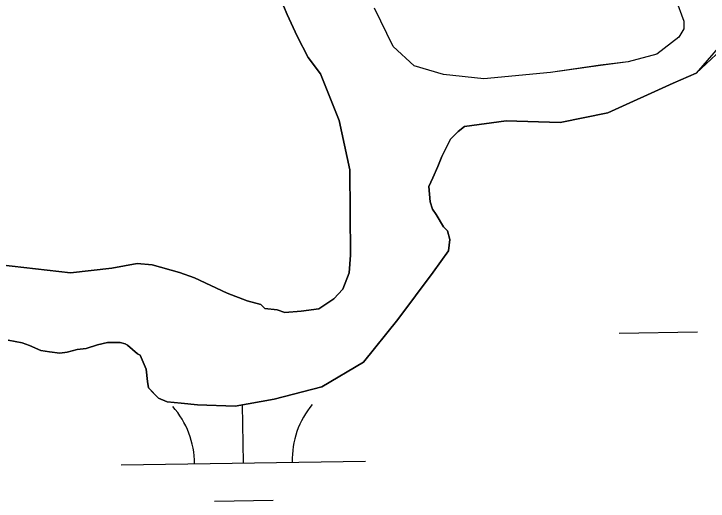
# Model space of a CAD drawing. Extents: x 3807117 to 3845308, y 337856 to 363736.
# Drawn here: x 3818808.9 to 3819093, y 345787.2 to 345986.4 of the extents above; entities that cross this region are included whole.
import ezdxf

# ---------------------------------------------------------------- set-up
doc = ezdxf.new("R2010")
doc.units = 0
doc.layers.add('V-TOPO-SHOR', color=7, linetype='Continuous')
doc.layers.add('V-WETL-SWMP', color=7, linetype='Continuous')

msp = doc.modelspace()

# ---------------------------------------------------------------- linework, layer by layer
at = {"layer": 'V-TOPO-SHOR'}
for points in [[(3819079.6, 345992.89), (3819083.04, 345983.47), (3819083.02, 345980.35), (3819081.04, 345976.84), (3819071.98, 345969.88), (3819060.23, 345966.85), (3819048.88, 345965.37)], [(3818941.95, 345942.78), (3818934.4, 345961.85), (3818929.32, 345968.57), (3818924.77, 345977.34), (3818920.73, 345986.1), (3818919.22, 345989.71)], [(3819048.88, 345965.37), (3819028.52, 345962.41), (3819001.13, 345959.9), (3818984.72, 345961.59), (3818972.63, 345965.21), (3818964.09, 345973.1), (3818956.4, 345988.8)], [(3819088, 345962.15), (3819096.28, 345969.78)], [(3818993.3, 345940.31), (3819010.27, 345942.74), (3819032.36, 345942.05), (3819051.91, 345946), (3819078.72, 345958.11), (3819088, 345962.15)], [(3818788.92, 345885.46), (3818832.03, 345880.48), (3818849, 345882.4), (3818859.29, 345884.37), (3818865.45, 345883.81), (3818876.72, 345880.64), (3818882.87, 345878.53), (3818896.18, 345872.26), (3818904.37, 345869.11), (3818910.01, 345867.53), (3818911.54, 345865.97), (3818916.67, 345865.41), (3818919.74, 345864.36), (3818926.42, 345864.82), (3818933.62, 345865.79), (3818939.82, 345869.85), (3818943.45, 345873.93), (3818946.07, 345880.59), (3818946.64, 345887.78), (3818946.41, 345922.71), (3818941.95, 345942.78)], [(3818806.64, 345852.95), (3818812.28, 345851.88), (3818815.35, 345850.83), (3818819.96, 345848.73), (3818823.55, 345848.19), (3818827.66, 345847.64), (3818830.74, 345848.13), (3818834.86, 345849.13), (3818838.46, 345849.61), (3818843.1, 345851.11), (3818847.21, 345852.11), (3818852.35, 345852.07), (3818854.4, 345851.54), (3818855.42, 345851.02), (3818859.5, 345847.39), (3818860.52, 345846.86), (3818863.05, 345841.19), (3818863.52, 345836.05), (3818864.01, 345833.48), (3818866.05, 345831.41), (3818868.09, 345829.34), (3818871.67, 345827.77), (3818877.32, 345827.21), (3818883.99, 345826.64), (3818899.4, 345826), (3818915.35, 345828.95), (3818934.91, 345833.93), (3818951.94, 345844.07), (3818965.95, 345861.42), (3818980.49, 345880.82), (3818986.73, 345889.51), (3818987.28, 345894.13), (3818986.28, 345897.73), (3818984.75, 345899.28), (3818981.71, 345904.44), (3818980.19, 345906.51), (3818979.18, 345909.6), (3818978.72, 345915.77), (3818980.29, 345919.35), (3818982.38, 345923.96), (3818983.96, 345928.06), (3818986.04, 345932.15), (3818987.61, 345935.22), (3818990.72, 345938.28), (3818993.3, 345940.31)]]:
    msp.add_lwpolyline(points, dxfattribs=at)
at = {"layer": 'V-WETL-SWMP'}
for p, q in [((3819105.63, 345982.55), (3819088, 345962.15)), ((3819088, 345962.15), (3819078.72, 345958.11)), ((3819078.72, 345958.11), (3819051.91, 345946)), ((3819051.91, 345946), (3819032.36, 345942.05)), ((3819010.27, 345942.74), (3818993.3, 345940.31)), ((3819032.36, 345942.05), (3819010.27, 345942.74)), ((3818990.72, 345938.28), (3818987.61, 345935.22)), ((3818993.3, 345940.31), (3818990.72, 345938.28)), ((3818987.61, 345935.22), (3818983.96, 345928.06)), ((3818983.96, 345928.06), (3818982.38, 345923.96)), ((3818982.38, 345923.96), (3818980.29, 345919.35)), ((3818980.29, 345919.35), (3818978.72, 345915.77)), ((3818978.72, 345915.77), (3818979.18, 345909.6)), ((3818979.18, 345909.6), (3818980.19, 345906.51)), ((3818980.19, 345906.51), (3818981.71, 345904.44)), ((3818981.71, 345904.44), (3818984.75, 345899.28)), ((3818984.75, 345899.28), (3818986.28, 345897.73)), ((3818986.28, 345897.73), (3818987.28, 345894.13)), ((3818987.28, 345894.13), (3818986.73, 345889.51)), ((3818986.73, 345889.51), (3818980.49, 345880.82)), ((3818980.49, 345880.82), (3818965.95, 345861.42)), ((3818965.95, 345861.42), (3818951.94, 345844.07)), ((3819056.62, 345855.88), (3819088.61, 345856.36)), ((3818812.28, 345851.88), (3818806.64, 345852.95)), ((3818815.35, 345850.83), (3818812.28, 345851.88)), ((3818819.96, 345848.73), (3818815.35, 345850.83)), ((3818838.46, 345849.61), (3818834.86, 345849.13)), ((3818843.09, 345851.11), (3818838.46, 345849.61)), ((3818847.21, 345852.11), (3818843.09, 345851.11)), ((3818852.35, 345852.07), (3818847.21, 345852.11)), ((3818854.4, 345851.54), (3818852.35, 345852.07)), ((3818855.42, 345851.02), (3818854.4, 345851.54)), ((3818859.5, 345847.39), (3818855.42, 345851.02)), ((3818823.55, 345848.19), (3818819.96, 345848.73)), ((3818827.66, 345847.64), (3818823.55, 345848.19)), ((3818830.74, 345848.13), (3818827.66, 345847.64)), ((3818834.86, 345849.13), (3818830.74, 345848.13)), ((3818860.53, 345846.86), (3818859.5, 345847.39)), ((3818863.05, 345841.19), (3818860.53, 345846.86)), ((3818951.94, 345844.07), (3818934.91, 345833.93)), ((3818863.52, 345836.05), (3818863.05, 345841.19)), ((3818864.01, 345833.48), (3818863.52, 345836.05)), ((3818868.09, 345829.34), (3818864.01, 345833.48)), ((3818934.91, 345833.93), (3818915.35, 345828.95)), ((3818871.67, 345827.77), (3818868.09, 345829.34)), ((3818877.32, 345827.21), (3818871.67, 345827.77)), ((3818883.99, 345826.64), (3818877.32, 345827.21)), ((3818915.35, 345828.95), (3818899.4, 345826)), ((3818899.4, 345826), (3818883.99, 345826.64)), ((3818902.8, 345802.83), (3818902.45, 345826.57)), ((3818852.81, 345802.08), (3818952.8, 345803.57)), ((3818891.03, 345787.22), (3818915.03, 345787.58))]:
    msp.add_line(p, q, dxfattribs=at)
for points in [[(3819079.6, 345992.89), (3819083.04, 345983.48), (3819083.02, 345980.35), (3819081.04, 345976.84), (3819071.99, 345969.88), (3819060.23, 345966.85), (3819048.88, 345965.38), (3819028.52, 345962.41), (3819001.13, 345959.9), (3818984.72, 345961.59), (3818972.63, 345965.21), (3818964.09, 345973.1), (3818956.4, 345988.8)], [(3818919.22, 345989.71), (3818920.73, 345986.1), (3818924.77, 345977.34), (3818929.32, 345968.57), (3818934.4, 345961.85), (3818941.95, 345942.78), (3818946.41, 345922.71), (3818946.64, 345887.78), (3818946.07, 345880.59), (3818943.45, 345873.93), (3818939.82, 345869.85), (3818933.62, 345865.79), (3818926.42, 345864.82), (3818919.74, 345864.36), (3818916.67, 345865.42), (3818911.54, 345865.97), (3818910.01, 345867.53), (3818904.37, 345869.11), (3818896.18, 345872.26), (3818882.87, 345878.53), (3818876.72, 345880.64), (3818865.45, 345883.81), (3818859.29, 345884.37), (3818849, 345882.4), (3818832.03, 345880.48), (3818788.92, 345885.46)]]:
    msp.add_lwpolyline(points, dxfattribs=at)
for centre, start, end in [((3818847.56, 345802.47), 0.0865, 41.6302), ((3818958.03, 345804.13), 140.0865, 181.6302)]:
    msp.add_arc(centre, 35.25, start, end, dxfattribs=at)

doc.saveas('drawing.dxf')
